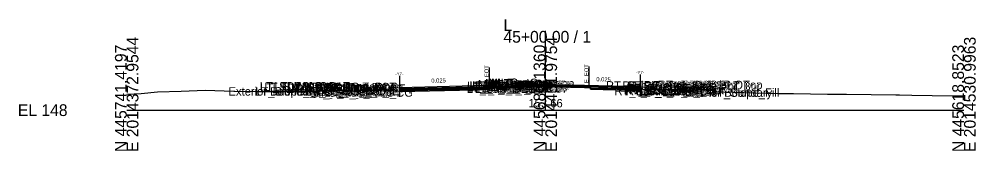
# Model space of a CAD drawing. Extents: x -26 to 4203, y -10 to 9526.
# Drawn here: x 2974.3 to 3202.8, y 4990.3 to 5021.7 of the extents above; entities that cross this region are included whole.
import ezdxf

# ---------------------------------------------------------------- set-up
doc = ezdxf.new("R2010")
doc.units = 0
for name, color, linetype in [('Default', 7, 'Continuous'), ('Exist CMT Pavement', 7, 'Continuous'), ('Exist Cross Section Cell', 7, 'Continuous'), ('Exist XS Center Line Elevation Label', 7, 'Continuous'), ('Exist XS Ground Line', 7, 'Continuous'), ('Prop CMT Concrete Structures', 7, 'Continuous'), ('Prop CMT Pvmt Course 1', 7, 'Continuous'), ('Prop CMT Pvmt Course 1 Wedge', 7, 'Continuous'), ('Prop CMT Pvmt Course 2', 7, 'Continuous'), ('Prop CMT Pvmt Course 2 Wedge', 7, 'Continuous'), ('Prop CMT Pvmt Course 3', 7, 'Continuous'), ('Prop CMT Pvmt Course 3 Wedge', 7, 'Continuous'), ('Prop CMT Pvmt Surface', 7, 'Continuous'), ('Prop CMT Pvmt Wedge Surface 1', 7, 'Continuous'), ('Prop CMT Pvmt Wedge Surface 2', 7, 'Continuous'), ('Prop CMT Pvmt Wedge Surface 3', 7, 'Continuous'), ('Prop CMT Shear Line', 7, 'Continuous'), ('Prop CMT Shear Line Text', 7, 'Continuous'), ('Prop CMT Subgrade Earthwork', 7, 'Continuous'), ('Prop XS Label Text', 7, 'Continuous'), ('Prop XS SE Text', 7, 'Continuous'), ('Scratch_Level_0', 7, 'Continuous')]:
    doc.layers.add(name, color=color, linetype=linetype)

msp = doc.modelspace()

# ---------------------------------------------------------------- linework, layer by layer
at = {"layer": 'Exist CMT Pavement'}
for p, q in [((3086.57, 5005.16), (3088.78, 5005.29)), ((3088.78, 5005.29), (3091.98, 5005.41)), ((3091.98, 5005.41), (3092.97, 5005.47)), ((3092.97, 5005.47), (3093.73, 5005.49)), ((3093.73, 5005.49), (3096.06, 5005.55)), ((3096.06, 5005.55), (3099.4, 5005.66)), ((3109.44, 5005.45), (3110.41, 5005.42)), ((3110.41, 5005.42), (3110.76, 5005.38))]:
    msp.add_line(p, q, dxfattribs=at)
msp.add_lwpolyline([(3099.4, 5005.66), (3106.34, 5005.55), (3109.44, 5005.45)], dxfattribs=at)
at = {"layer": 'Exist Cross Section Cell'}
for p, q in [((3100, 5000), (3100, 5018.88)), ((3000, 5000), (3100, 5000)), ((3100, 5000), (3200, 5000))]:
    msp.add_line(p, q, dxfattribs=at)
at = {"layer": 'Exist XS Ground Line'}
msp.add_lwpolyline([(3000, 5003.82), (3003.43, 5003.97), (3007.32, 5004.36), (3013.01, 5004.56), (3018.72, 5004.76), (3025.57, 5004.56), (3030.92, 5004.48), (3043.27, 5004.46), (3047.11, 5004.63), (3050.11, 5004.65), (3053.54, 5004.77), (3056.13, 5004.85), (3058.62, 5004.79), (3060.44, 5004.83), (3061.31, 5004.82), (3062.5, 5004.77), (3064.22, 5004.53), (3066.34, 5004.6), (3068.84, 5004.63), (3071.56, 5004.92), (3084.88, 5005.12), (3086.57, 5005.16), (3087.67, 5005.22), (3088.78, 5005.29), (3090.57, 5005.35), (3091.18, 5005.37), (3091.98, 5005.41), (3092.97, 5005.47), (3093.73, 5005.49), (3096.06, 5005.55), (3096.54, 5005.56), (3096.91, 5005.58), (3098.85, 5005.64), (3099.4, 5005.66), (3100.1, 5005.66), (3101.84, 5005.63), (3103.13, 5005.61), (3104.21, 5005.59), (3106.34, 5005.55), (3108.26, 5005.49), (3109.44, 5005.45), (3110.41, 5005.42), (3110.77, 5005.38), (3112, 5005.29), (3113.94, 5005.2), (3115.52, 5005.22), (3122.19, 5004.94), (3134.92, 5004.86), (3136.94, 5004.83), (3138.57, 5004.76), (3139.54, 5004.73), (3140.1, 5004.76), (3140.6, 5004.75), (3140.91, 5004.44), (3141.96, 5004.39), (3155.69, 5003.96), (3159.27, 5003.93), (3167.4, 5003.83), (3171.92, 5003.78), (3183.72, 5003.67), (3184.58, 5003.66), (3187.54, 5003.6), (3197.24, 5003.42), (3200, 5003.4)], dxfattribs=at)
at = {"layer": 'Prop CMT Concrete Structures'}
for points in [[(3096, 5006.3), (3095.99, 5006.47), (3095.24, 5006.72), (3094, 5006.74), (3092.76, 5006.42), (3092.01, 5006.17), (3092, 5006)], [(3092, 5006), (3096, 5006.3)]]:
    msp.add_lwpolyline(points, dxfattribs=at)
at = {"layer": 'Prop CMT Pvmt Course 1'}
for points in [[(3092, 5006), (3065.25, 5005.33)], [(3065.25, 5005.08), (3092, 5005.75)], [(3092, 5006), (3096, 5006.3)], [(3096, 5006.05), (3092, 5005.75)], [(3092, 5005.75), (3092, 5006)], [(3092, 5005.75), (3092, 5006)], [(3092, 5005.88), (3092, 5005.75), (3092, 5005.75)], [(3096, 5006.3), (3096, 5006.05)], [(3096, 5006.3), (3122.75, 5005.63)], [(3096, 5006.05), (3096, 5006.3)], [(3110.77, 5005.81), (3096, 5006.18)], [(3096, 5006.18), (3096, 5006.05), (3096, 5006.05)], [(3110.77, 5005.68), (3110.77, 5005.81)], [(3122.75, 5005.38), (3110.77, 5005.68)]]:
    msp.add_lwpolyline(points, dxfattribs=at)
at = {"layer": 'Prop CMT Pvmt Course 1 Wedge'}
for points in [[(3092, 5005.88), (3092, 5005.75)], [(3096, 5006.18), (3096.06, 5006.18), (3096.54, 5006.16), (3096.91, 5006.16), (3098.85, 5006.11), (3099.4, 5006.09), (3100.08, 5006.08), (3100.1, 5006.08), (3101.84, 5006.03), (3103.13, 5006), (3104.21, 5005.97), (3106.34, 5005.92), (3108.26, 5005.87), (3109.44, 5005.84), (3110.05, 5005.83), (3110.27, 5005.82), (3110.41, 5005.82), (3110.43, 5005.82), (3110.64, 5005.81), (3110.77, 5005.81), (3110.77, 5005.81)], [(3096, 5006.05), (3096, 5006.18)], [(3110.77, 5005.68), (3110.77, 5005.68), (3110.64, 5005.69), (3110.43, 5005.69), (3110.41, 5005.69), (3110.27, 5005.7), (3110.05, 5005.7), (3109.44, 5005.72), (3108.26, 5005.75), (3106.34, 5005.79), (3104.21, 5005.85), (3103.13, 5005.88), (3101.84, 5005.91), (3100.1, 5005.95), (3100.08, 5005.95), (3099.4, 5005.97), (3098.85, 5005.98), (3096.91, 5006.03), (3096.54, 5006.04), (3096.06, 5006.05), (3096, 5006.05)], [(3110.77, 5005.81), (3110.77, 5005.68)]]:
    msp.add_lwpolyline(points, dxfattribs=at)
at = {"layer": 'Prop CMT Pvmt Course 2'}
for points in [[(3092, 5005.75), (3065.25, 5005.08)], [(3065.25, 5004.75), (3092, 5005.42)], [(3092, 5005.75), (3096, 5006.05)], [(3092, 5005.42), (3092, 5005.75)], [(3096, 5005.72), (3092, 5005.42)], [(3096, 5006.05), (3096, 5005.72)], [(3110.77, 5005.35), (3110.77, 5005.68)], [(3110.77, 5005.68), (3122.75, 5005.38)], [(3122.75, 5005.05), (3110.77, 5005.35)]]:
    msp.add_lwpolyline(points, dxfattribs=at)
at = {"layer": 'Prop CMT Pvmt Course 2 Wedge'}
for points in [[(3092, 5005.75), (3092, 5005.42)], [(3096, 5006.05), (3096.06, 5006.05), (3096.54, 5006.04), (3096.91, 5006.03), (3098.85, 5005.98), (3099.4, 5005.97), (3100.08, 5005.95), (3100.1, 5005.95), (3101.84, 5005.91), (3103.13, 5005.88), (3104.21, 5005.85), (3106.34, 5005.79), (3108.26, 5005.75), (3109.44, 5005.72), (3110.05, 5005.7), (3110.27, 5005.7), (3110.41, 5005.69), (3110.43, 5005.69), (3110.64, 5005.69), (3110.77, 5005.68), (3110.77, 5005.68)], [(3096, 5005.72), (3096, 5006.05)], [(3110.77, 5005.38), (3110.77, 5005.38), (3110.64, 5005.39), (3110.43, 5005.42), (3110.41, 5005.42), (3110.27, 5005.42), (3110.05, 5005.44), (3109.44, 5005.45), (3108.26, 5005.49), (3106.34, 5005.55), (3104.21, 5005.59), (3103.13, 5005.61), (3101.84, 5005.63), (3100.1, 5005.66), (3100.08, 5005.66), (3099.4, 5005.66), (3098.94, 5005.65), (3098.85, 5005.65), (3096.91, 5005.7), (3096.54, 5005.71), (3096.06, 5005.72), (3096, 5005.72)], [(3110.77, 5005.68), (3110.77, 5005.38)]]:
    msp.add_lwpolyline(points, dxfattribs=at)
at = {"layer": 'Prop CMT Pvmt Course 3'}
for points in [[(3092, 5005.42), (3065.25, 5004.75)], [(3065.25, 5004.42), (3086.57, 5004.95)], [(3092, 5005.42), (3096, 5005.72)], [(3110.77, 5005.35), (3122.75, 5005.05)], [(3110.77, 5005.02), (3110.77, 5005.35)], [(3122.75, 5004.72), (3110.77, 5005.02)]]:
    msp.add_lwpolyline(points, dxfattribs=at)
at = {"layer": 'Prop CMT Pvmt Course 3 Wedge'}
for points in [[(3092, 5005.42), (3092, 5005.41)], [(3096, 5005.72), (3096.06, 5005.72), (3096.54, 5005.71), (3096.91, 5005.7), (3098.85, 5005.65), (3098.95, 5005.65)], [(3096, 5005.55), (3096, 5005.72)], [(3098.95, 5005.65), (3098.85, 5005.64), (3096.91, 5005.58), (3096.54, 5005.56), (3096.06, 5005.55), (3096, 5005.55)]]:
    msp.add_lwpolyline(points, dxfattribs=at)
at = {"layer": 'Prop CMT Pvmt Surface'}
for points in [[(3092, 5006), (3065.25, 5005.33)], [(3092, 5006), (3096, 5006.3)], [(3096, 5006.3), (3122.75, 5005.63)]]:
    msp.add_lwpolyline(points, dxfattribs=at)
at = {"layer": 'Prop CMT Pvmt Wedge Surface 1'}
for points in [[(3092, 5006), (3092, 5005.75), (3092, 5005.75), (3092, 5005.88)], [(3096, 5006.3), (3096, 5006.05), (3096, 5006.05), (3096, 5006.18)], [(3096, 5006.18), (3110.77, 5005.81)], [(3110.77, 5005.81), (3110.77, 5005.68)], [(3110.77, 5005.68), (3122.75, 5005.38)]]:
    msp.add_lwpolyline(points, dxfattribs=at)
at = {"layer": 'Prop CMT Pvmt Wedge Surface 2'}
for points in [[(3092, 5006), (3092, 5005.75)], [(3096, 5006.3), (3096, 5006.05)], [(3096, 5006.05), (3122.75, 5005.38)]]:
    msp.add_lwpolyline(points, dxfattribs=at)
at = {"layer": 'Prop CMT Pvmt Wedge Surface 3'}
for points in [[(3092, 5006), (3092, 5005.42)], [(3096, 5006.3), (3096, 5005.72)], [(3096, 5005.72), (3122.75, 5005.05)]]:
    msp.add_lwpolyline(points, dxfattribs=at)
at = {"layer": 'Prop CMT Shear Line'}
for p, q in [((3065.25, 5003.16), (3065.25, 5008.17)), ((3122.75, 5003.46), (3122.75, 5008.47))]:
    msp.add_line(p, q, dxfattribs=at)
at = {"layer": 'Prop CMT Subgrade Earthwork'}
for p, q in [((3065.25, 5004.57), (3065.25, 5005.08)), ((3086.57, 5005.16), (3086.57, 5004.95)), ((3122.75, 5004.94), (3122.75, 5005.63)), ((3122.75, 5004.72), (3122.75, 5004.94)), ((3065.25, 5004.42), (3065.25, 5004.57))]:
    msp.add_line(p, q, dxfattribs=at)
for points in [[(3086.57, 5004.95), (3065.25, 5004.42)], [(3110.77, 5005.02), (3110.76, 5005.38)], [(3110.77, 5005.02), (3122.75, 5004.72)]]:
    msp.add_lwpolyline(points, dxfattribs=at)
at = {"layer": 'Prop XS Label Text'}
for p, q in [((3086.57, 5010.16), (3086.57, 5005.16)), ((3110.41, 5010.42), (3110.41, 5005.42))]:
    msp.add_line(p, q, dxfattribs=at)

# ---------------------------------------------------------------- texts
at = {"layer": 'Default'}
msp.add_text('-', height=0.0001, dxfattribs=at).set_placement((3000, 5000))
at = {"layer": 'Exist Cross Section Cell'}
for s, p in [('L', (3090, 5018.88)), ('45+00.00 / 1', (3090, 5016.08)), ('EL 148', (2974, 4998.6))]:
    msp.add_text(s, height=2.8, dxfattribs=at).set_placement(p)
for s, p in [('E 2014372.9544', (3002.8, 4990)), ('E 2014451.9754', (3102.8, 4990)), ('E 2014530.9963', (3202.8, 4990)), ('N 445741.4197', (3000, 4990)), ('N 445680.1360', (3100, 4990)), ('N 445618.8523', (3200, 4990))]:
    msp.add_text(s, height=2.8, rotation=90, dxfattribs=at).set_placement(p)
at = {"layer": 'Exist XS Center Line Elevation Label'}
msp.add_text('153.66', height=2, dxfattribs=at).set_placement((3095.97, 5000.66))
at = {"layer": 'Prop CMT Shear Line Text'}
for p in [(3064.16, 5008.29), (3121.66, 5008.59)]:
    msp.add_text('-Y7-', height=0.75, dxfattribs=at).set_placement(p)
at = {"layer": 'Prop XS Label Text'}
for p in [(3086.47, 5006.18), (3110.31, 5006.44)]:
    msp.add_text('E. EOT', height=1, rotation=90, dxfattribs=at).set_placement(p)
at = {"layer": 'Prop XS SE Text'}
for rotation, p in [(1.4321, (3072.78, 5006.52)), (358.5675, (3112.17, 5006.9))]:
    msp.add_text('0.025', height=1, rotation=rotation, dxfattribs=at).set_placement(p)
at = {"layer": 'Scratch_Level_0'}
for s, p in [('MI_Face In', (3083.9, 5005.17)), ('MI_Top In', (3085.61, 5005.42)), ('MI_Face Out', (3086.26, 5005.27)), ('MI_Top Out', (3086.47, 5005.52)), ('MI_Crown', (3087.07, 5005.54)), ('Exterior Boundary', (3024.32, 5003.47)), ('LT_Slope_Fill', (3030.7, 5003.47)), ('LT_SDWK_Out_Top', (3031.81, 5004.69)), ('LT_SDWK_Out_Bot', (3031.85, 5004.36)), ('LT_Sub_Trench_Out_DLT', (3032.89, 5004.55)), ('LT_CSLP_Pnt', (3035.25, 5004.69)), ('LT_SDWK_In_Top', (3038.44, 5004.59)), ('LT_SDWK_In_Bot', (3038.47, 5004.26)), ('LT_CG1_Shelf_Out', (3040.63, 5003.47)), ('LT_CG_Top_Face', (3042.34, 5004.5)), ('LT_CG_Top_BOC', (3042.86, 5004.5)), ('LT_CG_Bot_BOC', (3042.89, 5003.48)), ('LT_CG_Top_Gut', (3043.32, 5004)), ('LT_Sub_OEOP', (3043.85, 5003.13)), ('LT_Sub_OEOT_CG', (3044.45, 5003.21)), ('LT_CG_Bot_IE', (3046.99, 5003.55)), ('LT_Sub_OEOT', (3047.16, 5003.21)), ('LT_PV2_OEOT', (3047.25, 5003.88)), ('LT_PV3_OEOT', (3047.25, 5003.55)), ('LT_PV1_OEOT', (3047.82, 5004.13)), ('LT_Sub_OEEOP', (3081.21, 5004.09)), ('LT_PV2_OEEOP', (3081.31, 5004.75)), ('LT_PV3_OEEOP', (3081.31, 5004.42)), ('LT_PV1_OEEOP', (3081.87, 5004.88)), ('LT_PV2_IEEOP', (3081.95, 5004.75)), ('LT_PV1_IEEOP', (3082.52, 5004.88)), ('LT_PV2_PGL1', (3082.88, 5004.75)), ('LT_PV3_PGL1', (3082.88, 5004.42)), ('LT_PV2_PGL', (3083.21, 5004.75)), ('LT_PV4_PGL', (3083.21, 5004.09)), ('LT_PV1_PGL', (3083.78, 5005)), ('RT_Sub_OEEOP', (3085.17, 5004.19)), ('RT_PV2_OEEOP', (3085.26, 5004.85)), ('RT_PV3_OEEOP', (3085.26, 5004.52)), ('RT_PV1_OEEOP', (3085.83, 5004.98)), ('RT_PV2_IEEOP', (3085.91, 5004.85)), ('RT_PV1_IEEOP', (3086.47, 5004.98)), ('RT_PV2_PGL1', (3086.84, 5005.05)), ('RT_PV3_PGL1', (3086.84, 5004.72)), ('RT_PV2_PGL', (3087.17, 5004.85)), ('RT_PV4_PGL', (3087.17, 5004.39)), ('MI_Bot Out', (3087.26, 5005.1)), ('RT_PV1_PGL', (3087.73, 5005.1)), ('RT_Sub_Trench_Out_DLT', (3114.48, 5004.89)), ('RT_Sub_OEOT_CG', (3116.52, 5003.56)), ('RT_Sub_OEOT_CG', (3116.52, 5003.56)), ('RT_CG_Top_Face', (3118.42, 5004.84)), ('RT_CG1_Shelf_Out', (3118.71, 5003.81)), ('RT_CG_Bot_IE', (3119.07, 5003.89)), ('RT_CG_Bot_IE', (3119.07, 5003.89)), ('RT_Sub_OEOT', (3119.23, 5003.56)), ('RT_Sub_OEOT', (3119.23, 5003.56)), ('RT_PV2_OEOT', (3119.33, 5004.22)), ('RT_PV2_OEOT', (3119.33, 5004.22)), ('RT_PV3_OEOT', (3119.33, 5003.89)), ('RT_PV3_OEOT', (3119.33, 5003.89)), ('RT_CG_Top_Gut', (3119.39, 5004.34)), ('RT_PV1_OEOT', (3119.89, 5004.47)), ('RT_PV1_OEOT', (3119.89, 5004.47)), ('RT_CG_Top_BOC', (3119.94, 5004.84)), ('RT_CG_Bot_BOC', (3119.97, 5003.83)), ('RT_Sub_OEOP', (3122.61, 5003.47)), ('RT_SDWK_In_Top', (3123.51, 5004.93)), ('RT_SDWK_In_Bot', (3123.55, 5004.6)), ('RT_SDWK_Out_Top', (3126.89, 5005.03)), ('RT_SDWK_Out_Bot', (3126.92, 5004.7)), ('Exterior Boundary', (3132.77, 5003.18)), ('RT_Shld_O', (3133.24, 5005.02)), ('CSLP_Pnt', (3134.07, 5005.03)), ('RT_Slope_Fill', (3139.1, 5003.18))]:
    msp.add_text(s, height=2, dxfattribs=at).set_placement(p)

doc.saveas('drawing.dxf')
